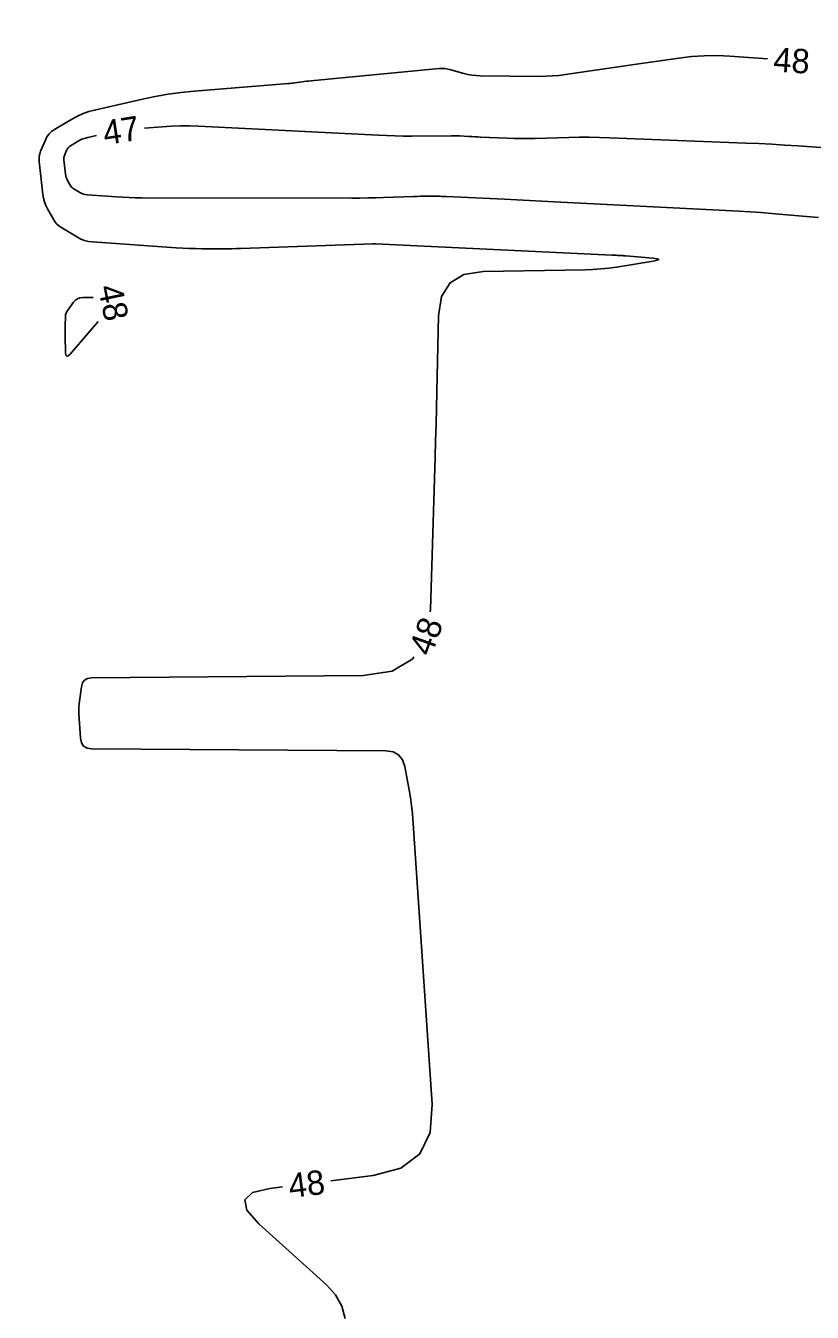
# Model space of a CAD drawing. Extents: x 2384780 to 2405861, y 547869 to 573706.
# Drawn here: x 2393517.2 to 2393581.8, y 552431.2 to 552536.8 of the extents above; entities that cross this region are included whole.
import ezdxf

# ---------------------------------------------------------------- set-up
doc = ezdxf.new("R2010")
doc.units = 0
doc.layers.add('Old_Level_60', color=7, linetype='Continuous')
doc.layers.add('Old_Level_63', color=7, linetype='Continuous')

msp = doc.modelspace()

# ---------------------------------------------------------------- linework, layer by layer
at = {"layer": 'Old_Level_60'}
for points in [[(2393578.1035, 552534.12925), (2393575.01075, 552534.345), (2393573.9585, 552534.39025), (2393572.9085, 552534.3795), (2393571.8605, 552534.31275), (2393570.81475, 552534.1895), (2393566.9715, 552533.6335), (2393566.21925, 552533.52425), (2393565.46725, 552533.41425), (2393564.715, 552533.30375), (2393563.963, 552533.19275), (2393561.50675, 552532.8285), (2393560.9795, 552532.76075), (2393560.451, 552532.714), (2393559.92125, 552532.68825), (2393559.38975, 552532.6835), (2393554.51675, 552532.734), (2393554.17525, 552532.74875), (2393553.837, 552532.786), (2393553.502, 552532.846), (2393553.17025, 552532.92825), (2393552.092, 552533.23375), (2393551.85975, 552533.28825), (2393551.62575, 552533.3205), (2393551.38975, 552533.331), (2393551.1515, 552533.31925), (2393540.6145, 552532.31925), (2393540.43275, 552532.30075), (2393540.2515, 552532.28025), (2393540.07025, 552532.2575), (2393539.88925, 552532.2325), (2393539.2985, 552532.14725), (2393539.172, 552532.13), (2393539.045, 552532.11475), (2393538.918, 552532.1015), (2393538.7905, 552532.09025), (2393531.04125, 552531.4635), (2393529.97, 552531.3575), (2393528.90475, 552531.21375), (2393527.8455, 552531.0315), (2393526.792, 552530.8115), (2393522.85175, 552529.9145), (2393522.37725, 552529.78725), (2393521.917, 552529.6245), (2393521.47075, 552529.42675), (2393521.0385, 552529.19325), (2393519.583, 552528.334), (2393519.337, 552528.162), (2393519.1275, 552527.958), (2393518.95475, 552527.7225), (2393518.81825, 552527.455), (2393518.4325, 552526.5295), (2393518.36325, 552526.32925), (2393518.32075, 552526.12525), (2393518.305, 552525.9175), (2393518.316, 552525.706)], [(2393585.558, 552526.61725), (2393580.58725, 552526.97275), (2393579.52175, 552527.04475), (2393578.456, 552527.108), (2393577.3895, 552527.163), (2393576.32275, 552527.20925), (2393565.15, 552527.64925), (2393564.31225, 552527.675), (2393563.47425, 552527.68625), (2393562.63625, 552527.68275), (2393561.79825, 552527.6645), (2393559.03525, 552527.581), (2393558.46125, 552527.569), (2393557.8875, 552527.568), (2393557.3135, 552527.57825), (2393556.74, 552527.59925), (2393554.537, 552527.701), (2393554.3, 552527.71225), (2393554.063, 552527.72375), (2393553.826, 552527.73575), (2393553.58925, 552527.74825), (2393552.81525, 552527.79), (2393552.6495, 552527.7975), (2393552.4835, 552527.80275), (2393552.3175, 552527.8055), (2393552.1515, 552527.80575), (2393548.9145, 552527.785), (2393548.221, 552527.7855), (2393547.5275, 552527.796), (2393546.8345, 552527.8165), (2393546.1415, 552527.84675), (2393531.397, 552528.597), (2393530.6515, 552528.62275), (2393529.90625, 552528.624), (2393529.1615, 552528.6005), (2393528.417, 552528.5525), (2393526.9685, 552528.4355)], [(2393523.021, 552527.834), (2393522.3115, 552527.6725), (2393522.10475, 552527.617), (2393521.90425, 552527.54625), (2393521.70975, 552527.46), (2393521.5215, 552527.35825), (2393520.88725, 552526.984), (2393520.78025, 552526.909), (2393520.689, 552526.82025), (2393520.6135, 552526.7175), (2393520.55425, 552526.601), (2393520.386, 552526.19775), (2393520.356, 552526.1105), (2393520.3375, 552526.02175), (2393520.3305, 552525.93125), (2393520.33525, 552525.839)], [(2393520.33525, 552525.839), (2393520.47075, 552524.65475), (2393520.49275, 552524.51975), (2393520.5275, 552524.38925), (2393520.5755, 552524.2625), (2393520.636, 552524.14), (2393520.855, 552523.74675), (2393520.9065, 552523.66675), (2393520.96675, 552523.5955), (2393521.036, 552523.53275), (2393521.11425, 552523.47875), (2393521.699, 552523.12675), (2393521.827, 552523.0595), (2393521.96, 552523.0085), (2393522.09825, 552522.974), (2393522.2415, 552522.9555), (2393524.66, 552522.78625), (2393525.1785, 552522.75425), (2393525.697, 552522.73125), (2393526.21625, 552522.71725), (2393526.7355, 552522.712), (2393543.987, 552522.68625), (2393544.63525, 552522.68825), (2393545.2835, 552522.69625), (2393545.9315, 552522.7105), (2393546.5795, 552522.731), (2393549.07575, 552522.821), (2393549.3395, 552522.82925), (2393549.603, 552522.83475), (2393549.8665, 552522.838), (2393550.13025, 552522.83825), (2393550.99175, 552522.83575), (2393551.17625, 552522.834), (2393551.36075, 552522.8305), (2393551.54525, 552522.8245), (2393551.7295, 552522.81675), (2393556.50425, 552522.5865), (2393557.52725, 552522.53675), (2393558.5505, 552522.48625), (2393559.5735, 552522.435), (2393560.5965, 552522.383), (2393575.76625, 552521.60675), (2393576.6655, 552521.5565), (2393577.564, 552521.4975), (2393578.46175, 552521.4295), (2393579.359, 552521.353), (2393582.289, 552521.089)], [(2393518.316, 552525.706), (2393518.6265, 552522.9875), (2393518.67725, 552522.678), (2393518.75725, 552522.378), (2393518.867, 552522.08725), (2393519.00625, 552521.80625), (2393519.509, 552520.9035), (2393519.627, 552520.72), (2393519.7655, 552520.55625), (2393519.92425, 552520.41225), (2393520.10375, 552520.28825), (2393521.44625, 552519.4805), (2393521.73975, 552519.326), (2393522.04525, 552519.209), (2393522.3625, 552519.1295), (2393522.6915, 552519.0875), (2393529.5685, 552518.60575), (2393530.09525, 552518.5735), (2393530.62225, 552518.55), (2393531.14975, 552518.53575), (2393531.67725, 552518.5305), (2393533.4015, 552518.52775), (2393533.771, 552518.529), (2393534.1405, 552518.53375), (2393534.50975, 552518.54175), (2393534.879, 552518.55325), (2393545.71, 552518.944), (2393545.73125, 552518.94475), (2393545.75275, 552518.94525), (2393545.77425, 552518.9455), (2393545.7955, 552518.9455), (2393545.86575, 552518.94525), (2393545.88075, 552518.94525), (2393545.89575, 552518.94475), (2393545.91075, 552518.9445), (2393545.92575, 552518.94375), (2393565.3305, 552518.00775), (2393565.4435, 552518.00225), (2393565.5565, 552517.9965), (2393565.6695, 552517.991), (2393565.7825, 552517.98525), (2393566.1515, 552517.96625), (2393566.23075, 552517.96175), (2393566.30975, 552517.95675), (2393566.38875, 552517.95075), (2393566.4675, 552517.944), (2393568.69375, 552517.74325), (2393569.052, 552517.69625), (2393569.17275, 552517.641), (2393569.056, 552517.57775), (2393568.702, 552517.50625), (2393565.708, 552517.028), (2393565.06525, 552516.93725), (2393564.42075, 552516.8695), (2393563.77425, 552516.82475), (2393563.1255, 552516.803), (2393554.7555, 552516.673), (2393553.18125, 552516.4245), (2393552.0455, 552515.73475), (2393551.3485, 552514.60325), (2393551.08975, 552513.03075), (2393550.95275, 552506.7755), (2393550.92225, 552505.43525), (2393550.889, 552504.095), (2393550.85325, 552502.75475), (2393550.81475, 552501.41475), (2393550.44425, 552488.897), (2393550.4105, 552488.702)], [(2393522.74675, 552514.5295), (2393521.88525, 552514.5165), (2393521.66125, 552514.48975), (2393521.461, 552514.4165), (2393521.28475, 552514.29675), (2393521.132, 552514.13075), (2393520.6585, 552513.4935), (2393520.57775, 552513.3665), (2393520.51875, 552513.23175), (2393520.4815, 552513.0895), (2393520.466, 552512.93975)], [(2393520.466, 552512.93975), (2393520.44475, 552512.223), (2393520.43975, 552512.0035), (2393520.43775, 552511.784), (2393520.43925, 552511.5645), (2393520.44375, 552511.34525), (2393520.4805, 552510.018), (2393520.5105, 552509.796), (2393520.58475, 552509.6995), (2393520.703, 552509.728), (2393520.86575, 552509.88175), (2393523.148, 552512.55375)], [(2393549.07675, 552485.0105), (2393548.98325, 552484.8615), (2393547.2765, 552483.8405), (2393544.9185, 552483.48425), (2393522.61425, 552483.28375), (2393522.2885, 552483.23575), (2393522.04125, 552483.09825), (2393521.8725, 552482.87125), (2393521.78225, 552482.5545), (2393521.61525, 552481.374), (2393521.586, 552481.121), (2393521.5695, 552480.86725), (2393521.566, 552480.613), (2393521.5755, 552480.35825), (2393521.70175, 552478.33825), (2393521.7795, 552477.95925), (2393521.959, 552477.6875), (2393522.24025, 552477.52325), (2393522.623, 552477.4665), (2393546.782, 552477.29125), (2393547.36475, 552477.2075), (2393547.8155, 552476.9655), (2393548.134, 552476.5655), (2393548.3205, 552476.007), (2393548.714, 552473.9245), (2393548.79175, 552473.4775), (2393548.856, 552473.0285), (2393548.907, 552472.578), (2393548.94475, 552472.12575), (2393550.57825, 552448.2875), (2393550.41, 552445.96175), (2393549.5475, 552444.2085), (2393547.9905, 552443.02825), (2393545.739, 552442.42075), (2393542.26325, 552441.9915)], [(2393538.2935, 552441.50075), (2393537.25025, 552441.372), (2393535.82875, 552441.02175), (2393535.20225, 552440.421), (2393535.37075, 552439.5695), (2393536.33425, 552438.46725), (2393541.9055, 552433.44175), (2393542.64875, 552432.619), (2393543.15975, 552431.701), (2393543.4385, 552430.68825)]]:
    msp.add_lwpolyline(points, dxfattribs=at)
at = {"layer": 'Old_Level_63'}
msp.add_circle((2393492.91434, 552580.66252), 187.93516, dxfattribs=at)

# ---------------------------------------------------------------- texts
at = {"layer": 'Old_Level_60'}
for s, rotation, p in [('48', 356.2695639, (2393578.533, 552533.091)), ('47', 8.6620333, (2393523.71225, 552527.03825)), ('48', 281.4830917, (2393523.13075, 552515.37725)), ('48', 70.1332667, (2393550.5005, 552484.977)), ('48', 7.0439639, (2393538.90875, 552440.56925))]:
    msp.add_text(s, height=2, rotation=rotation, dxfattribs=at).set_placement(p)

doc.saveas('drawing.dxf')
